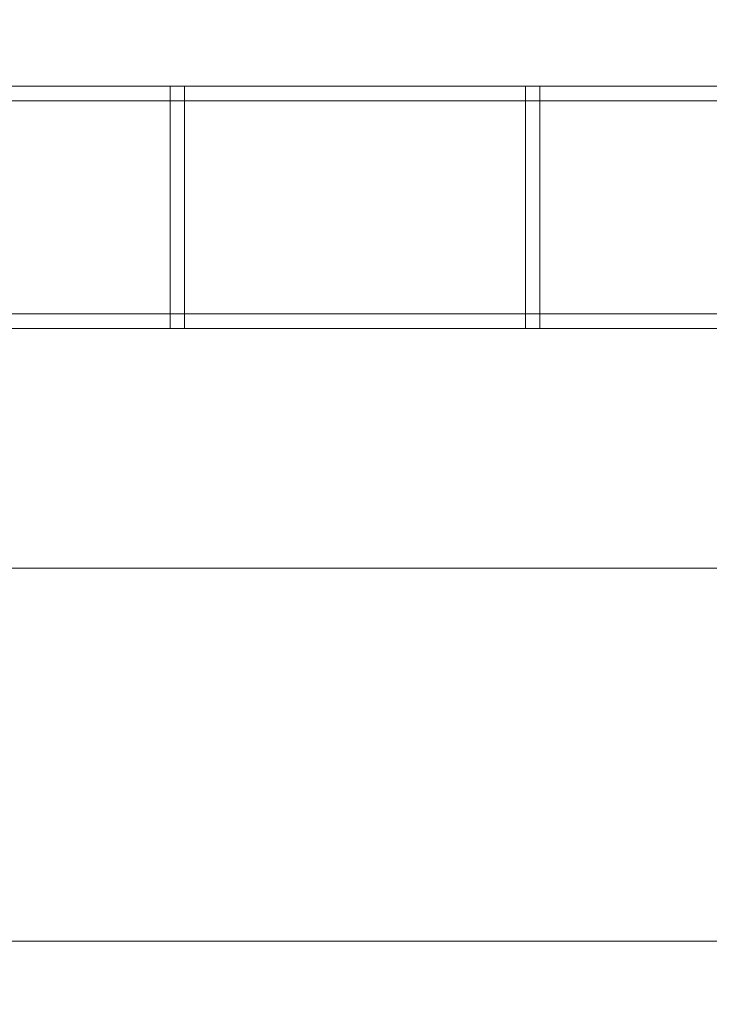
# Model space of a CAD drawing. Header units: millimetres. Extents: x -5914 to -4114, y 1890 to 3540.
# Tile 324 of 387: x -4593 to -4451, y 2727 to 2931. Entities that reach past the tile are written whole.
import ezdxf

# ---------------------------------------------------------------- set-up
doc = ezdxf.new("R2010")
doc.units = ezdxf.units.MM
doc.layers.add('A-GENM', color=13, linetype='Continuous', lineweight=5)

# ---------------------------------------------------------------- blocks, each defined once
blk = doc.blocks.new('Generic Models 3954 - Generic Models 2426-428076-_3D_')
at = {"layer": 'A-GENM'}
mesh = blk.add_polyface(dxfattribs=at)
corners = [(66409.37, 10801.73, 1319.54), (66409.37, 10597.73, 1319.54), (64880.78, 10597.73, 1319.54), (64880.78, 10801.73, 1319.54)]
mesh.append_faces([[corners[k] for k in face] for face in [(0, 1, 2, 3)]])
mesh = blk.add_polyface(dxfattribs=at)
corners = [(66409.37, 10801.73, 1367.88), (66409.37, 10801.73, 1319.54), (64880.78, 10801.73, 1319.54), (64880.78, 10801.73, 1367.88)]
mesh.append_faces([[corners[k] for k in face] for face in [(0, 1, 2, 3)]])
mesh = blk.add_polyface(dxfattribs=at)
corners = [(66409.37, 10709.73, 1392.61), (66409.37, 10801.73, 1367.88), (64880.78, 10801.73, 1367.88), (64880.78, 10709.73, 1392.61)]
mesh.append_faces([[corners[k] for k in face] for face in [(3, 0, 1, 2)]])
blk = doc.blocks.new('Generic Models 3955 - Generic Models 22-428086-_3D_')
at = {"layer": 'A-GENM'}
mesh = blk.add_polyface(dxfattribs=at)
corners = [(-6765.77, 5314.13, 480.69), (-6765.77, 5311.13, 480.69), (-5518.77, 5311.13, 480.69), (-5518.77, 5314.13, 480.69)]
mesh.append_faces([[corners[k] for k in face] for face in [(0, 1, 2, 3)]])
mesh = blk.add_polyface(dxfattribs=at)
corners = [(-6765.77, 5314.13, 477.85), (-6765.77, 5314.13, 480.69), (-5518.77, 5314.13, 480.69), (-5518.77, 5314.13, 477.85)]
mesh.append_faces([[corners[k] for k in face] for face in [(3, 0, 1, 2)]])
mesh = blk.add_polyface(dxfattribs=at)
corners = [(-6765.77, 5311.13, 477.85), (-6765.77, 5314.13, 477.85), (-5518.77, 5314.13, 477.85), (-5518.77, 5311.13, 477.85)]
mesh.append_faces([[corners[k] for k in face] for face in [(0, 1, 2, 3)]])
mesh = blk.add_polyface(dxfattribs=at)
corners = [(-6765.77, 5314.13, 535.85), (-6765.77, 5311.13, 535.85), (-5518.77, 5311.13, 535.85), (-5518.77, 5314.13, 535.85)]
mesh.append_faces([[corners[k] for k in face] for face in [(0, 1, 2, 3)]])
mesh = blk.add_polyface(dxfattribs=at)
corners = [(-6765.77, 5314.13, 533.01), (-6765.77, 5314.13, 535.85), (-5518.77, 5314.13, 535.85), (-5518.77, 5314.13, 533.01)]
mesh.append_faces([[corners[k] for k in face] for face in [(3, 0, 1, 2)]])
mesh = blk.add_polyface(dxfattribs=at)
corners = [(-6765.77, 5311.13, 533.01), (-6765.77, 5314.13, 533.01), (-5518.77, 5314.13, 533.01), (-5518.77, 5311.13, 533.01)]
mesh.append_faces([[corners[k] for k in face] for face in [(0, 1, 2, 3)]])
mesh = blk.add_polyface(dxfattribs=at)
corners = [(-6765.77, 5311.13, 480.69), (-6765.77, 5311.13, 477.85), (-5518.77, 5311.13, 477.85), (-5518.77, 5311.13, 480.69)]
mesh.append_faces([[corners[k] for k in face] for face in [(3, 0, 1, 2)]])
mesh = blk.add_polyface(dxfattribs=at)
corners = [(-6765.77, 5311.13, 535.85), (-6765.77, 5311.13, 533.01), (-5518.77, 5311.13, 533.01), (-5518.77, 5311.13, 535.85)]
mesh.append_faces([[corners[k] for k in face] for face in [(3, 0, 1, 2)]])
mesh = blk.add_polyface(dxfattribs=at)
corners = [(-6765.77, 5267.13, 535.85), (-6765.77, 5264.13, 535.85), (-5518.77, 5264.13, 535.85), (-5518.77, 5267.13, 535.85)]
mesh.append_faces([[corners[k] for k in face] for face in [(0, 1, 2, 3)]])
mesh = blk.add_polyface(dxfattribs=at)
corners = [(-6765.77, 5267.13, 533.01), (-6765.77, 5267.13, 535.85), (-5518.77, 5267.13, 535.85), (-5518.77, 5267.13, 533.01)]
mesh.append_faces([[corners[k] for k in face] for face in [(3, 0, 1, 2)]])
mesh = blk.add_polyface(dxfattribs=at)
corners = [(-6765.77, 5264.13, 533.01), (-6765.77, 5267.13, 533.01), (-5518.77, 5267.13, 533.01), (-5518.77, 5264.13, 533.01)]
mesh.append_faces([[corners[k] for k in face] for face in [(0, 1, 2, 3)]])
mesh = blk.add_polyface(dxfattribs=at)
corners = [(-6765.77, 5267.13, 480.69), (-6765.77, 5264.13, 480.69), (-5518.77, 5264.13, 480.69), (-5518.77, 5267.13, 480.69)]
mesh.append_faces([[corners[k] for k in face] for face in [(0, 1, 2, 3)]])
mesh = blk.add_polyface(dxfattribs=at)
corners = [(-6765.77, 5267.13, 477.85), (-6765.77, 5267.13, 480.69), (-5518.77, 5267.13, 480.69), (-5518.77, 5267.13, 477.85)]
mesh.append_faces([[corners[k] for k in face] for face in [(3, 0, 1, 2)]])
mesh = blk.add_polyface(dxfattribs=at)
corners = [(-6765.77, 5264.13, 477.85), (-6765.77, 5267.13, 477.85), (-5518.77, 5267.13, 477.85), (-5518.77, 5264.13, 477.85)]
mesh.append_faces([[corners[k] for k in face] for face in [(0, 1, 2, 3)]])
mesh = blk.add_polyface(dxfattribs=at)
corners = [(-6765.77, 5264.13, 535.85), (-6765.77, 5264.13, 533.01), (-5518.77, 5264.13, 533.01), (-5518.77, 5264.13, 535.85)]
mesh.append_faces([[corners[k] for k in face] for face in [(3, 0, 1, 2)]])
mesh = blk.add_polyface(dxfattribs=at)
corners = [(-6765.77, 5264.13, 480.69), (-6765.77, 5264.13, 477.85), (-5518.77, 5264.13, 477.85), (-5518.77, 5264.13, 480.69)]
mesh.append_faces([[corners[k] for k in face] for face in [(3, 0, 1, 2)]])
blk = doc.blocks.new('Generic Models 3971 - Generic Models 62-428326-_3D_')
at = {"layer": 'A-GENM'}
mesh = blk.add_polyface(dxfattribs=at)
corners = [(-5665.47, 5311.13, 608.35), (-5665.47, 5314.13, 608.35), (-5665.47, 5314.13, 550.35), (-5665.47, 5264.13, 550.35), (-5665.47, 5264.13, 608.35), (-5665.47, 5267.13, 608.35), (-5665.47, 5267.13, 553.35), (-5665.47, 5311.13, 553.35)]
mesh.append_faces([[corners[k] for k in face] for face in [(3, 6, 7, 2)]], dxfattribs={"vtx0": -1, "vtx2": -1})
mesh.append_faces([[corners[k] for k in face] for face in [(4, 5, 6, 3)]], dxfattribs={"vtx2": -1})
mesh.append_faces([[corners[k] for k in face] for face in [(7, 0, 1, 2)]], dxfattribs={"vtx3": -1})
mesh = blk.add_polyface(dxfattribs=at)
corners = [(-5665.47, 5314.13, 608.35), (-5665.47, 5311.13, 608.35), (-5662.47, 5311.13, 608.35), (-5662.47, 5314.13, 608.35)]
mesh.append_faces([[corners[k] for k in face] for face in [(0, 1, 2, 3)]])
mesh = blk.add_polyface(dxfattribs=at)
corners = [(-5665.47, 5314.13, 550.35), (-5665.47, 5314.13, 608.35), (-5662.47, 5314.13, 608.35), (-5662.47, 5314.13, 550.35)]
mesh.append_faces([[corners[k] for k in face] for face in [(0, 1, 2, 3)]])
mesh = blk.add_polyface(dxfattribs=at)
corners = [(-5665.47, 5264.13, 550.35), (-5665.47, 5314.13, 550.35), (-5662.47, 5314.13, 550.35), (-5662.47, 5264.13, 550.35)]
mesh.append_faces([[corners[k] for k in face] for face in [(0, 1, 2, 3)]])
mesh = blk.add_polyface(dxfattribs=at)
corners = [(-5662.47, 5311.13, 608.35), (-5662.47, 5311.13, 553.35), (-5662.47, 5267.13, 553.35), (-5662.47, 5267.13, 608.35), (-5662.47, 5264.13, 608.35), (-5662.47, 5264.13, 550.35), (-5662.47, 5314.13, 550.35), (-5662.47, 5314.13, 608.35)]
mesh.append_faces([[corners[k] for k in face] for face in [(6, 1, 2, 5)]], dxfattribs={"vtx0": -1, "vtx2": -1})
mesh.append_faces([[corners[k] for k in face] for face in [(7, 0, 1, 6)]], dxfattribs={"vtx2": -1})
mesh.append_faces([[corners[k] for k in face] for face in [(2, 3, 4, 5)]], dxfattribs={"vtx3": -1})
mesh = blk.add_polyface(dxfattribs=at)
corners = [(-5665.47, 5311.13, 553.35), (-5665.47, 5267.13, 553.35), (-5662.47, 5267.13, 553.35), (-5662.47, 5311.13, 553.35)]
mesh.append_faces([[corners[k] for k in face] for face in [(0, 1, 2, 3)]])
mesh = blk.add_polyface(dxfattribs=at)
corners = [(-5665.47, 5311.13, 608.35), (-5665.47, 5311.13, 553.35), (-5662.47, 5311.13, 553.35), (-5662.47, 5311.13, 608.35)]
mesh.append_faces([[corners[k] for k in face] for face in [(0, 1, 2, 3)]])
mesh = blk.add_polyface(dxfattribs=at)
corners = [(-5665.47, 5267.13, 608.35), (-5665.47, 5264.13, 608.35), (-5662.47, 5264.13, 608.35), (-5662.47, 5267.13, 608.35)]
mesh.append_faces([[corners[k] for k in face] for face in [(0, 1, 2, 3)]])
mesh = blk.add_polyface(dxfattribs=at)
corners = [(-5665.47, 5267.13, 553.35), (-5665.47, 5267.13, 608.35), (-5662.47, 5267.13, 608.35), (-5662.47, 5267.13, 553.35)]
mesh.append_faces([[corners[k] for k in face] for face in [(0, 1, 2, 3)]])
mesh = blk.add_polyface(dxfattribs=at)
corners = [(-5665.47, 5264.13, 608.35), (-5665.47, 5264.13, 550.35), (-5662.47, 5264.13, 550.35), (-5662.47, 5264.13, 608.35)]
mesh.append_faces([[corners[k] for k in face] for face in [(0, 1, 2, 3)]])
blk = doc.blocks.new('Generic Models 3972 - Generic Models 62-428342-_3D_')
at = {"layer": 'A-GENM'}
mesh = blk.add_polyface(dxfattribs=at)
corners = [(-5592.12, 5311.13, 608.35), (-5592.12, 5314.13, 608.35), (-5592.12, 5314.13, 550.35), (-5592.12, 5264.13, 550.35), (-5592.12, 5264.13, 608.35), (-5592.12, 5267.13, 608.35), (-5592.12, 5267.13, 553.35), (-5592.12, 5311.13, 553.35)]
mesh.append_faces([[corners[k] for k in face] for face in [(3, 6, 7, 2)]], dxfattribs={"vtx0": -1, "vtx2": -1})
mesh.append_faces([[corners[k] for k in face] for face in [(4, 5, 6, 3)]], dxfattribs={"vtx2": -1})
mesh.append_faces([[corners[k] for k in face] for face in [(7, 0, 1, 2)]], dxfattribs={"vtx3": -1})
mesh = blk.add_polyface(dxfattribs=at)
corners = [(-5592.12, 5314.13, 608.35), (-5592.12, 5311.13, 608.35), (-5589.12, 5311.13, 608.35), (-5589.12, 5314.13, 608.35)]
mesh.append_faces([[corners[k] for k in face] for face in [(0, 1, 2, 3)]])
mesh = blk.add_polyface(dxfattribs=at)
corners = [(-5592.12, 5314.13, 550.35), (-5592.12, 5314.13, 608.35), (-5589.12, 5314.13, 608.35), (-5589.12, 5314.13, 550.35)]
mesh.append_faces([[corners[k] for k in face] for face in [(0, 1, 2, 3)]])
mesh = blk.add_polyface(dxfattribs=at)
corners = [(-5592.12, 5264.13, 550.35), (-5592.12, 5314.13, 550.35), (-5589.12, 5314.13, 550.35), (-5589.12, 5264.13, 550.35)]
mesh.append_faces([[corners[k] for k in face] for face in [(0, 1, 2, 3)]])
mesh = blk.add_polyface(dxfattribs=at)
corners = [(-5589.12, 5311.13, 608.35), (-5589.12, 5311.13, 553.35), (-5589.12, 5267.13, 553.35), (-5589.12, 5267.13, 608.35), (-5589.12, 5264.13, 608.35), (-5589.12, 5264.13, 550.35), (-5589.12, 5314.13, 550.35), (-5589.12, 5314.13, 608.35)]
mesh.append_faces([[corners[k] for k in face] for face in [(6, 1, 2, 5)]], dxfattribs={"vtx0": -1, "vtx2": -1})
mesh.append_faces([[corners[k] for k in face] for face in [(7, 0, 1, 6)]], dxfattribs={"vtx2": -1})
mesh.append_faces([[corners[k] for k in face] for face in [(2, 3, 4, 5)]], dxfattribs={"vtx3": -1})
mesh = blk.add_polyface(dxfattribs=at)
corners = [(-5592.12, 5311.13, 553.35), (-5592.12, 5267.13, 553.35), (-5589.12, 5267.13, 553.35), (-5589.12, 5311.13, 553.35)]
mesh.append_faces([[corners[k] for k in face] for face in [(0, 1, 2, 3)]])
mesh = blk.add_polyface(dxfattribs=at)
corners = [(-5592.12, 5311.13, 608.35), (-5592.12, 5311.13, 553.35), (-5589.12, 5311.13, 553.35), (-5589.12, 5311.13, 608.35)]
mesh.append_faces([[corners[k] for k in face] for face in [(0, 1, 2, 3)]])
mesh = blk.add_polyface(dxfattribs=at)
corners = [(-5592.12, 5267.13, 608.35), (-5592.12, 5264.13, 608.35), (-5589.12, 5264.13, 608.35), (-5589.12, 5267.13, 608.35)]
mesh.append_faces([[corners[k] for k in face] for face in [(0, 1, 2, 3)]])
mesh = blk.add_polyface(dxfattribs=at)
corners = [(-5592.12, 5267.13, 553.35), (-5592.12, 5267.13, 608.35), (-5589.12, 5267.13, 608.35), (-5589.12, 5267.13, 553.35)]
mesh.append_faces([[corners[k] for k in face] for face in [(0, 1, 2, 3)]])
mesh = blk.add_polyface(dxfattribs=at)
corners = [(-5592.12, 5264.13, 608.35), (-5592.12, 5264.13, 550.35), (-5589.12, 5264.13, 550.35), (-5589.12, 5264.13, 608.35)]
mesh.append_faces([[corners[k] for k in face] for face in [(0, 1, 2, 3)]])
blk = doc.blocks.new('Generic Models 3975 - Generic Models 22-428473-_3D_')
at = {"layer": 'A-GENM'}
mesh = blk.add_polyface(dxfattribs=at)
corners = [(-6765.77, 5314.13, 480.69), (-6765.77, 5311.13, 480.69), (-5515.77, 5311.13, 480.69), (-5515.77, 5314.13, 480.69)]
mesh.append_faces([[corners[k] for k in face] for face in [(0, 1, 2, 3)]])
mesh = blk.add_polyface(dxfattribs=at)
corners = [(-6765.77, 5314.13, 477.85), (-6765.77, 5314.13, 480.69), (-5515.77, 5314.13, 480.69), (-5515.77, 5314.13, 477.85)]
mesh.append_faces([[corners[k] for k in face] for face in [(0, 1, 2, 3)]])
mesh = blk.add_polyface(dxfattribs=at)
corners = [(-6765.77, 5311.13, 477.85), (-6765.77, 5314.13, 477.85), (-5515.77, 5314.13, 477.85), (-5515.77, 5311.13, 477.85)]
mesh.append_faces([[corners[k] for k in face] for face in [(0, 1, 2, 3)]])
mesh = blk.add_polyface(dxfattribs=at)
corners = [(-6765.77, 5314.13, 535.85), (-6765.77, 5311.13, 535.85), (-5515.77, 5311.13, 535.85), (-5515.77, 5314.13, 535.85)]
mesh.append_faces([[corners[k] for k in face] for face in [(0, 1, 2, 3)]])
mesh = blk.add_polyface(dxfattribs=at)
corners = [(-6765.77, 5314.13, 533.01), (-6765.77, 5314.13, 535.85), (-5515.77, 5314.13, 535.85), (-5515.77, 5314.13, 533.01)]
mesh.append_faces([[corners[k] for k in face] for face in [(0, 1, 2, 3)]])
mesh = blk.add_polyface(dxfattribs=at)
corners = [(-6765.77, 5311.13, 533.01), (-6765.77, 5314.13, 533.01), (-5515.77, 5314.13, 533.01), (-5515.77, 5311.13, 533.01)]
mesh.append_faces([[corners[k] for k in face] for face in [(0, 1, 2, 3)]])
mesh = blk.add_polyface(dxfattribs=at)
corners = [(-6765.77, 5311.13, 480.69), (-6765.77, 5311.13, 477.85), (-5515.77, 5311.13, 477.85), (-5515.77, 5311.13, 480.69)]
mesh.append_faces([[corners[k] for k in face] for face in [(0, 1, 2, 3)]])
mesh = blk.add_polyface(dxfattribs=at)
corners = [(-6765.77, 5311.13, 535.85), (-6765.77, 5311.13, 533.01), (-5515.77, 5311.13, 533.01), (-5515.77, 5311.13, 535.85)]
mesh.append_faces([[corners[k] for k in face] for face in [(0, 1, 2, 3)]])
mesh = blk.add_polyface(dxfattribs=at)
corners = [(-6765.77, 5267.13, 535.85), (-6765.77, 5264.13, 535.85), (-5515.77, 5264.13, 535.85), (-5515.77, 5267.13, 535.85)]
mesh.append_faces([[corners[k] for k in face] for face in [(0, 1, 2, 3)]])
mesh = blk.add_polyface(dxfattribs=at)
corners = [(-6765.77, 5267.13, 533.01), (-6765.77, 5267.13, 535.85), (-5515.77, 5267.13, 535.85), (-5515.77, 5267.13, 533.01)]
mesh.append_faces([[corners[k] for k in face] for face in [(0, 1, 2, 3)]])
mesh = blk.add_polyface(dxfattribs=at)
corners = [(-6765.77, 5264.13, 533.01), (-6765.77, 5267.13, 533.01), (-5515.77, 5267.13, 533.01), (-5515.77, 5264.13, 533.01)]
mesh.append_faces([[corners[k] for k in face] for face in [(0, 1, 2, 3)]])
mesh = blk.add_polyface(dxfattribs=at)
corners = [(-6765.77, 5267.13, 480.69), (-6765.77, 5264.13, 480.69), (-5515.77, 5264.13, 480.69), (-5515.77, 5267.13, 480.69)]
mesh.append_faces([[corners[k] for k in face] for face in [(0, 1, 2, 3)]])
mesh = blk.add_polyface(dxfattribs=at)
corners = [(-6765.77, 5267.13, 477.85), (-6765.77, 5267.13, 480.69), (-5515.77, 5267.13, 480.69), (-5515.77, 5267.13, 477.85)]
mesh.append_faces([[corners[k] for k in face] for face in [(0, 1, 2, 3)]])
mesh = blk.add_polyface(dxfattribs=at)
corners = [(-6765.77, 5264.13, 477.85), (-6765.77, 5267.13, 477.85), (-5515.77, 5267.13, 477.85), (-5515.77, 5264.13, 477.85)]
mesh.append_faces([[corners[k] for k in face] for face in [(0, 1, 2, 3)]])
mesh = blk.add_polyface(dxfattribs=at)
corners = [(-6765.77, 5264.13, 535.85), (-6765.77, 5264.13, 533.01), (-5515.77, 5264.13, 533.01), (-5515.77, 5264.13, 535.85)]
mesh.append_faces([[corners[k] for k in face] for face in [(0, 1, 2, 3)]])
mesh = blk.add_polyface(dxfattribs=at)
corners = [(-6765.77, 5264.13, 480.69), (-6765.77, 5264.13, 477.85), (-5515.77, 5264.13, 477.85), (-5515.77, 5264.13, 480.69)]
mesh.append_faces([[corners[k] for k in face] for face in [(0, 1, 2, 3)]])
blk = doc.blocks.new('Generic Models 3991 - Generic Models 62-428713-_3D_')
at = {"layer": 'A-GENM'}
mesh = blk.add_polyface(dxfattribs=at)
corners = [(-5665.47, 5311.13, 608.35), (-5665.47, 5314.13, 608.35), (-5665.47, 5314.13, 550.35), (-5665.47, 5264.13, 550.35), (-5665.47, 5264.13, 608.35), (-5665.47, 5267.13, 608.35), (-5665.47, 5267.13, 553.35), (-5665.47, 5311.13, 553.35)]
mesh.append_faces([[corners[k] for k in face] for face in [(3, 6, 7, 2)]], dxfattribs={"vtx0": -1, "vtx2": -1})
mesh.append_faces([[corners[k] for k in face] for face in [(4, 5, 6, 3)]], dxfattribs={"vtx2": -1})
mesh.append_faces([[corners[k] for k in face] for face in [(7, 0, 1, 2)]], dxfattribs={"vtx3": -1})
mesh = blk.add_polyface(dxfattribs=at)
corners = [(-5665.47, 5314.13, 608.35), (-5665.47, 5311.13, 608.35), (-5662.47, 5311.13, 608.35), (-5662.47, 5314.13, 608.35)]
mesh.append_faces([[corners[k] for k in face] for face in [(0, 1, 2, 3)]])
mesh = blk.add_polyface(dxfattribs=at)
corners = [(-5665.47, 5314.13, 550.35), (-5665.47, 5314.13, 608.35), (-5662.47, 5314.13, 608.35), (-5662.47, 5314.13, 550.35)]
mesh.append_faces([[corners[k] for k in face] for face in [(0, 1, 2, 3)]])
mesh = blk.add_polyface(dxfattribs=at)
corners = [(-5665.47, 5264.13, 550.35), (-5665.47, 5314.13, 550.35), (-5662.47, 5314.13, 550.35), (-5662.47, 5264.13, 550.35)]
mesh.append_faces([[corners[k] for k in face] for face in [(0, 1, 2, 3)]])
mesh = blk.add_polyface(dxfattribs=at)
corners = [(-5662.47, 5311.13, 608.35), (-5662.47, 5311.13, 553.35), (-5662.47, 5267.13, 553.35), (-5662.47, 5267.13, 608.35), (-5662.47, 5264.13, 608.35), (-5662.47, 5264.13, 550.35), (-5662.47, 5314.13, 550.35), (-5662.47, 5314.13, 608.35)]
mesh.append_faces([[corners[k] for k in face] for face in [(6, 1, 2, 5)]], dxfattribs={"vtx0": -1, "vtx2": -1})
mesh.append_faces([[corners[k] for k in face] for face in [(7, 0, 1, 6)]], dxfattribs={"vtx2": -1})
mesh.append_faces([[corners[k] for k in face] for face in [(2, 3, 4, 5)]], dxfattribs={"vtx3": -1})
mesh = blk.add_polyface(dxfattribs=at)
corners = [(-5665.47, 5311.13, 553.35), (-5665.47, 5267.13, 553.35), (-5662.47, 5267.13, 553.35), (-5662.47, 5311.13, 553.35)]
mesh.append_faces([[corners[k] for k in face] for face in [(0, 1, 2, 3)]])
mesh = blk.add_polyface(dxfattribs=at)
corners = [(-5665.47, 5311.13, 608.35), (-5665.47, 5311.13, 553.35), (-5662.47, 5311.13, 553.35), (-5662.47, 5311.13, 608.35)]
mesh.append_faces([[corners[k] for k in face] for face in [(0, 1, 2, 3)]])
mesh = blk.add_polyface(dxfattribs=at)
corners = [(-5665.47, 5267.13, 608.35), (-5665.47, 5264.13, 608.35), (-5662.47, 5264.13, 608.35), (-5662.47, 5267.13, 608.35)]
mesh.append_faces([[corners[k] for k in face] for face in [(0, 1, 2, 3)]])
mesh = blk.add_polyface(dxfattribs=at)
corners = [(-5665.47, 5267.13, 553.35), (-5665.47, 5267.13, 608.35), (-5662.47, 5267.13, 608.35), (-5662.47, 5267.13, 553.35)]
mesh.append_faces([[corners[k] for k in face] for face in [(0, 1, 2, 3)]])
mesh = blk.add_polyface(dxfattribs=at)
corners = [(-5665.47, 5264.13, 608.35), (-5665.47, 5264.13, 550.35), (-5662.47, 5264.13, 550.35), (-5662.47, 5264.13, 608.35)]
mesh.append_faces([[corners[k] for k in face] for face in [(0, 1, 2, 3)]])
blk = doc.blocks.new('Generic Models 3992 - Generic Models 62-428729-_3D_')
at = {"layer": 'A-GENM'}
mesh = blk.add_polyface(dxfattribs=at)
corners = [(-5592.12, 5311.13, 608.35), (-5592.12, 5314.13, 608.35), (-5592.12, 5314.13, 550.35), (-5592.12, 5264.13, 550.35), (-5592.12, 5264.13, 608.35), (-5592.12, 5267.13, 608.35), (-5592.12, 5267.13, 553.35), (-5592.12, 5311.13, 553.35)]
mesh.append_faces([[corners[k] for k in face] for face in [(3, 6, 7, 2)]], dxfattribs={"vtx0": -1, "vtx2": -1})
mesh.append_faces([[corners[k] for k in face] for face in [(4, 5, 6, 3)]], dxfattribs={"vtx2": -1})
mesh.append_faces([[corners[k] for k in face] for face in [(7, 0, 1, 2)]], dxfattribs={"vtx3": -1})
mesh = blk.add_polyface(dxfattribs=at)
corners = [(-5592.12, 5314.13, 608.35), (-5592.12, 5311.13, 608.35), (-5589.12, 5311.13, 608.35), (-5589.12, 5314.13, 608.35)]
mesh.append_faces([[corners[k] for k in face] for face in [(0, 1, 2, 3)]])
mesh = blk.add_polyface(dxfattribs=at)
corners = [(-5592.12, 5314.13, 550.35), (-5592.12, 5314.13, 608.35), (-5589.12, 5314.13, 608.35), (-5589.12, 5314.13, 550.35)]
mesh.append_faces([[corners[k] for k in face] for face in [(0, 1, 2, 3)]])
mesh = blk.add_polyface(dxfattribs=at)
corners = [(-5592.12, 5264.13, 550.35), (-5592.12, 5314.13, 550.35), (-5589.12, 5314.13, 550.35), (-5589.12, 5264.13, 550.35)]
mesh.append_faces([[corners[k] for k in face] for face in [(0, 1, 2, 3)]])
mesh = blk.add_polyface(dxfattribs=at)
corners = [(-5589.12, 5311.13, 608.35), (-5589.12, 5311.13, 553.35), (-5589.12, 5267.13, 553.35), (-5589.12, 5267.13, 608.35), (-5589.12, 5264.13, 608.35), (-5589.12, 5264.13, 550.35), (-5589.12, 5314.13, 550.35), (-5589.12, 5314.13, 608.35)]
mesh.append_faces([[corners[k] for k in face] for face in [(6, 1, 2, 5)]], dxfattribs={"vtx0": -1, "vtx2": -1})
mesh.append_faces([[corners[k] for k in face] for face in [(7, 0, 1, 6)]], dxfattribs={"vtx2": -1})
mesh.append_faces([[corners[k] for k in face] for face in [(2, 3, 4, 5)]], dxfattribs={"vtx3": -1})
mesh = blk.add_polyface(dxfattribs=at)
corners = [(-5592.12, 5311.13, 553.35), (-5592.12, 5267.13, 553.35), (-5589.12, 5267.13, 553.35), (-5589.12, 5311.13, 553.35)]
mesh.append_faces([[corners[k] for k in face] for face in [(0, 1, 2, 3)]])
mesh = blk.add_polyface(dxfattribs=at)
corners = [(-5592.12, 5311.13, 608.35), (-5592.12, 5311.13, 553.35), (-5589.12, 5311.13, 553.35), (-5589.12, 5311.13, 608.35)]
mesh.append_faces([[corners[k] for k in face] for face in [(0, 1, 2, 3)]])
mesh = blk.add_polyface(dxfattribs=at)
corners = [(-5592.12, 5267.13, 608.35), (-5592.12, 5264.13, 608.35), (-5589.12, 5264.13, 608.35), (-5589.12, 5267.13, 608.35)]
mesh.append_faces([[corners[k] for k in face] for face in [(0, 1, 2, 3)]])
mesh = blk.add_polyface(dxfattribs=at)
corners = [(-5592.12, 5267.13, 553.35), (-5592.12, 5267.13, 608.35), (-5589.12, 5267.13, 608.35), (-5589.12, 5267.13, 553.35)]
mesh.append_faces([[corners[k] for k in face] for face in [(0, 1, 2, 3)]])
mesh = blk.add_polyface(dxfattribs=at)
corners = [(-5592.12, 5264.13, 608.35), (-5592.12, 5264.13, 550.35), (-5589.12, 5264.13, 550.35), (-5589.12, 5264.13, 608.35)]
mesh.append_faces([[corners[k] for k in face] for face in [(0, 1, 2, 3)]])
blk = doc.blocks.new('Generic Models 4047 - Generic Models 1-429712-_3D_')
at = {"layer": 'A-GENM'}
mesh = blk.add_polyface(dxfattribs=at)
corners = [(-13146.03, 4927.13, 791.17), (-12446.03, 4927.13, 791.17), (-12446.03, 5727.13, 791.17), (-14246.03, 5727.13, 791.17), (-14246.03, 4927.13, 791.17), (-13546.03, 4927.13, 791.17), (-13533.09, 4928.83, 791.17), (-13521.03, 4933.82, 791.17), (-13510.67, 4941.77, 791.17), (-13484.1, 4968.34, 791.17), (-13477.89, 4973.11, 791.17), (-13470.66, 4976.1, 791.17), (-13462.89, 4977.13, 791.17), (-13229.16, 4977.13, 791.17), (-13221.4, 4976.1, 791.17), (-13214.16, 4973.11, 791.17), (-13207.95, 4968.34, 791.17), (-13181.38, 4941.77, 791.17), (-13171.03, 4933.82, 791.17), (-13158.97, 4928.83, 791.17)]
mesh.append_faces([[corners[k] for k in face] for face in [(0, 18, 19), (2, 0, 1)]], dxfattribs={"vtx0": -1})
mesh.append_faces([[corners[k] for k in face] for face in [(9, 5, 8), (15, 2, 14), (13, 2, 12)]], dxfattribs={"vtx0": -1, "vtx1": -1})
mesh.append_faces([[corners[k] for k in face] for face in [(3, 11, 12, 2)]], dxfattribs={"vtx0": -1, "vtx2": -1})
mesh.append_faces([[corners[k] for k in face] for face in [(2, 15, 16, 0)]], dxfattribs={"vtx0": -1, "vtx2": -1, "vtx3": -1})
mesh.append_faces([[corners[k] for k in face] for face in [(7, 8, 5, 6)]], dxfattribs={"vtx1": -1})
mesh.append_faces([[corners[k] for k in face] for face in [(10, 11, 3), (17, 18, 0, 16), (13, 14, 2)]], dxfattribs={"vtx1": -1, "vtx2": -1})
mesh.append_faces([[corners[k] for k in face] for face in [(9, 10, 3, 5)]], dxfattribs={"vtx1": -1, "vtx2": -1, "vtx3": -1})
mesh.append_faces([[corners[k] for k in face] for face in [(3, 4, 5)]], dxfattribs={"vtx2": -1})
mesh = blk.add_polyface(dxfattribs=at)
corners = [(-13146.03, 4927.13, 766.17), (-13158.97, 4928.83, 766.17), (-13171.03, 4933.82, 766.17), (-13181.38, 4941.77, 766.17), (-13207.95, 4968.34, 766.17), (-13214.16, 4973.11, 766.17), (-13221.4, 4976.1, 766.17), (-13229.16, 4977.13, 766.17), (-13462.89, 4977.13, 766.17), (-13470.66, 4976.1, 766.17), (-13477.89, 4973.11, 766.17), (-13484.1, 4968.34, 766.17), (-13510.67, 4941.77, 766.17), (-13521.03, 4933.82, 766.17), (-13533.09, 4928.83, 766.17), (-13546.03, 4927.13, 766.17), (-14246.03, 4927.13, 766.17), (-14246.03, 5727.13, 766.17), (-12446.03, 5727.13, 766.17), (-12446.03, 4927.13, 766.17)]
mesh.append_faces([[corners[k] for k in face] for face in [(15, 13, 14), (17, 15, 16)]], dxfattribs={"vtx0": -1})
mesh.append_faces([[corners[k] for k in face] for face in [(4, 0, 3), (10, 17, 9), (8, 17, 7)]], dxfattribs={"vtx0": -1, "vtx1": -1})
mesh.append_faces([[corners[k] for k in face] for face in [(18, 6, 7, 17)]], dxfattribs={"vtx0": -1, "vtx2": -1})
mesh.append_faces([[corners[k] for k in face] for face in [(17, 10, 11, 15)]], dxfattribs={"vtx0": -1, "vtx2": -1, "vtx3": -1})
mesh.append_faces([[corners[k] for k in face] for face in [(2, 3, 0, 1)]], dxfattribs={"vtx1": -1})
mesh.append_faces([[corners[k] for k in face] for face in [(5, 6, 18), (12, 13, 15, 11), (8, 9, 17)]], dxfattribs={"vtx1": -1, "vtx2": -1})
mesh.append_faces([[corners[k] for k in face] for face in [(4, 5, 18, 0)]], dxfattribs={"vtx1": -1, "vtx2": -1, "vtx3": -1})
mesh.append_faces([[corners[k] for k in face] for face in [(18, 19, 0)]], dxfattribs={"vtx2": -1})
mesh = blk.add_polyface(dxfattribs=at)
corners = [(-12446.03, 4927.13, 791.17), (-13146.03, 4927.13, 791.17), (-13146.03, 4927.13, 766.17), (-12446.03, 4927.13, 766.17)]
mesh.append_faces([[corners[k] for k in face] for face in [(3, 0, 1, 2)]])

msp = doc.modelspace()

# ---------------------------------------------------------------- block references
at = {"layer": 'A-GENM'}
for name, p in [('Generic Models 4047 - Generic Models 1-429712-_3D_', (8331.74, -2186.71, -131.17)), ('Generic Models 3955 - Generic Models 22-428086-_3D_', (1103.03, -2397.21, -46.21)), ('Generic Models 3975 - Generic Models 22-428473-_3D_', (1103.03, -2397.21, 51.29)), ('Generic Models 3971 - Generic Models 62-428326-_3D_', (1103.03, -2397.21, -118.71)), ('Generic Models 3991 - Generic Models 62-428713-_3D_', (1103.03, -2397.21, -21.21)), ('Generic Models 3972 - Generic Models 62-428342-_3D_', (1103.03, -2397.21, -118.71)), ('Generic Models 3992 - Generic Models 62-428729-_3D_', (1103.03, -2397.21, -21.21)), ('Generic Models 3954 - Generic Models 2426-428076-_3D_', (-70657.66, -7984.32, -992.54))]:
    msp.add_blockref(name, p, dxfattribs=at)

doc.saveas('drawing.dxf')
